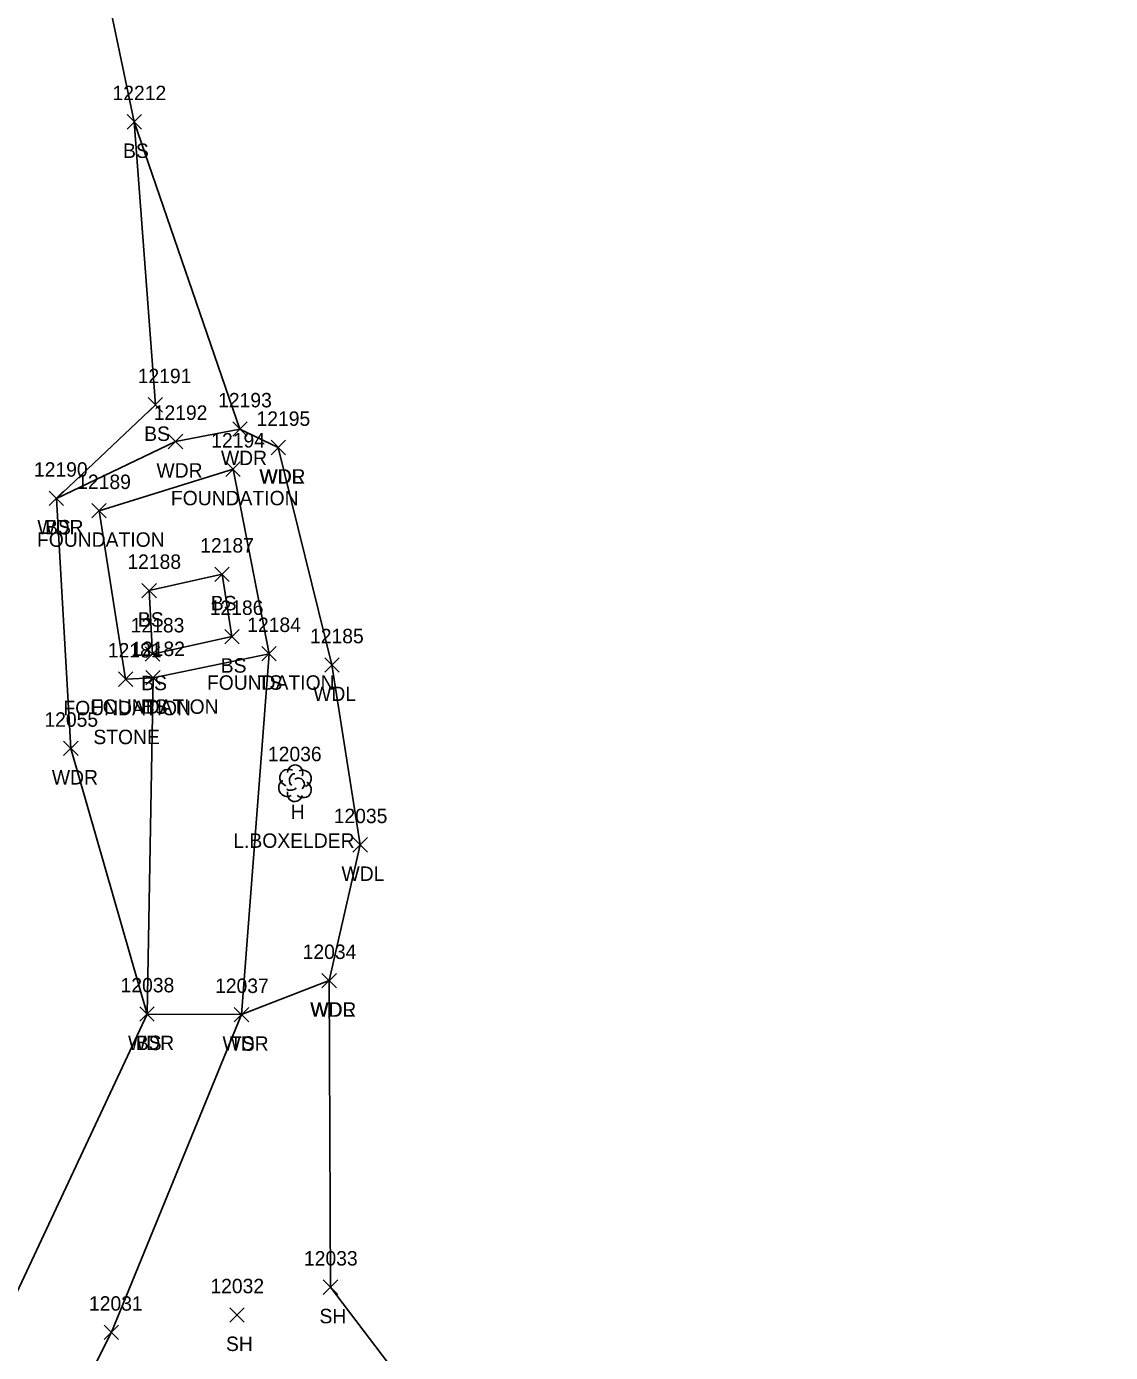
# Model space of a CAD drawing. Extents: x 1439173 to 1457902, y 641926 to 659889.
# Drawn here: x 1447910.9 to 1448061.1, y 649241.9 to 649425.5 of the extents above; entities that cross this region are included whole.
import ezdxf

# ---------------------------------------------------------------- set-up
doc = ezdxf.new("R2010")
doc.units = 0
for name, color, linetype in [('L_A', 7, 'Continuous'), ('L_C', 7, 'Continuous'), ('L_I', 7, 'Continuous'), ('L_TIC', 7, 'Continuous'), ('LAWA', 7, 'Continuous'), ('LBC', 7, 'Continuous'), ('LELB', 7, 'Continuous'), ('LSOGP', 7, 'Continuous'), ('LTD', 7, 'Continuous')]:
    doc.layers.add(name, color=color, linetype=linetype)

msp = doc.modelspace()

# ---------------------------------------------------------------- linework, layer by layer
at = {"layer": 'L_TIC'}
for points in [[(1447924.88, 649411.3), (1447926.88, 649413.3)], [(1447926.88, 649411.3), (1447924.88, 649413.3)], [(1447927.8, 649372.11), (1447929.8, 649374.11)], [(1447929.8, 649372.11), (1447927.8, 649374.11)], [(1447939.52, 649368.76), (1447941.52, 649370.76)], [(1447941.52, 649368.76), (1447939.52, 649370.76)], [(1447930.59, 649367.03), (1447932.59, 649369.03)], [(1447932.59, 649367.03), (1447930.59, 649369.03)], [(1447944.83, 649366.2), (1447946.83, 649368.2)], [(1447946.83, 649366.2), (1447944.83, 649368.2)], [(1447944.83, 649366.2), (1447946.83, 649368.2)], [(1447946.83, 649366.2), (1447944.83, 649368.2)], [(1447938.56, 649363.2), (1447940.56, 649365.2)], [(1447940.56, 649363.2), (1447938.56, 649365.2)], [(1447938.56, 649363.2), (1447940.56, 649365.2)], [(1447940.56, 649363.2), (1447938.56, 649365.2)], [(1447914.09, 649359.16), (1447916.09, 649361.16)], [(1447916.09, 649359.16), (1447914.09, 649361.16)], [(1447914.09, 649359.16), (1447916.09, 649361.16)], [(1447916.09, 649359.16), (1447914.09, 649361.16)], [(1447920, 649357.45), (1447922, 649359.45)], [(1447922, 649357.45), (1447920, 649359.45)], [(1447937.03, 649348.65), (1447939.03, 649350.65)], [(1447939.03, 649348.65), (1447937.03, 649350.65)], [(1447926.94, 649346.39), (1447928.94, 649348.39)], [(1447928.94, 649346.39), (1447926.94, 649348.39)], [(1447926.94, 649346.39), (1447928.94, 649348.39)], [(1447928.94, 649346.39), (1447926.94, 649348.39)], [(1447938.41, 649340.02), (1447940.41, 649342.02)], [(1447940.41, 649340.02), (1447938.41, 649342.02)], [(1447927.4, 649337.59), (1447929.4, 649339.59)], [(1447929.4, 649337.59), (1447927.4, 649339.59)], [(1447927.4, 649337.59), (1447929.4, 649339.59)], [(1447929.4, 649337.59), (1447927.4, 649339.59)], [(1447943.54, 649337.65), (1447945.54, 649339.65)], [(1447945.54, 649337.65), (1447943.54, 649339.65)], [(1447943.54, 649337.65), (1447945.54, 649339.65)], [(1447945.54, 649337.65), (1447943.54, 649339.65)], [(1447952.25, 649336.09), (1447954.25, 649338.09)], [(1447954.25, 649336.09), (1447952.25, 649338.09)], [(1447923.67, 649334.12), (1447925.67, 649336.12)], [(1447925.67, 649334.12), (1447923.67, 649336.12)], [(1447923.67, 649334.12), (1447925.67, 649336.12)], [(1447925.67, 649334.12), (1447923.67, 649336.12)], [(1447927.47, 649334.32), (1447929.47, 649336.32)], [(1447929.47, 649334.32), (1447927.47, 649336.32)], [(1447927.47, 649334.32), (1447929.47, 649336.32)], [(1447929.47, 649334.32), (1447927.47, 649336.32)], [(1447916.09, 649324.53), (1447918.09, 649326.53)], [(1447918.09, 649324.53), (1447916.09, 649326.53)], [(1447956.16, 649311.18), (1447958.16, 649313.18)], [(1447958.16, 649311.18), (1447956.16, 649313.18)], [(1447951.87, 649292.37), (1447953.87, 649294.37)], [(1447953.87, 649292.37), (1447951.87, 649294.37)], [(1447951.87, 649292.37), (1447953.87, 649294.37)], [(1447953.87, 649292.37), (1447951.87, 649294.37)], [(1447926.65, 649287.75), (1447928.65, 649289.75)], [(1447928.65, 649287.75), (1447926.65, 649289.75)], [(1447926.65, 649287.75), (1447928.65, 649289.75)], [(1447928.65, 649287.75), (1447926.65, 649289.75)], [(1447939.73, 649287.66), (1447941.73, 649289.66)], [(1447941.73, 649287.66), (1447939.73, 649289.66)], [(1447939.73, 649287.66), (1447941.73, 649289.66)], [(1447941.73, 649287.66), (1447939.73, 649289.66)], [(1447952.05, 649249.92), (1447954.05, 649251.92)], [(1447954.05, 649249.92), (1447952.05, 649251.92)], [(1447939.09, 649246.08), (1447941.09, 649248.08)], [(1447941.09, 649246.08), (1447939.09, 649248.08)], [(1447921.7, 649243.67), (1447923.7, 649245.67)], [(1447923.7, 649243.67), (1447921.7, 649245.67)]]:
    msp.add_lwpolyline(points, dxfattribs=at)
at = {"layer": 'LAWA'}
for points in [[(1447952.87, 649293.37), (1447940.73, 649288.66), (1447927.65, 649288.75), (1447917.09, 649325.53), (1447915.09, 649360.16), (1447931.59, 649368.03), (1447940.52, 649369.76), (1447945.83, 649367.2)], [(1447952.87, 649293.37), (1447957.16, 649312.18), (1447953.25, 649337.09), (1447945.83, 649367.2)]]:
    msp.add_lwpolyline(points, dxfattribs=at)
at = {"layer": 'LBC'}
for points in [[(1447924.67, 649335.12), (1447921, 649358.45), (1447939.56, 649364.2)], [(1447924.67, 649335.12), (1447928.47, 649335.32), (1447944.54, 649338.65), (1447939.56, 649364.2)]]:
    msp.add_lwpolyline(points, dxfattribs=at)
at = {"layer": 'LELB'}
for points in [[(1447915.09, 649360.16), (1447928.8, 649373.11), (1447925.88, 649412.3), (1447920.66, 649437.23), (1447910.81, 649470.15), (1447890.13, 649513.87)], [(1447928.4, 649338.59), (1447939.41, 649341.02), (1447938.03, 649349.65), (1447927.94, 649347.39)], [(1447928.4, 649338.59), (1447927.94, 649347.39)], [(1447922.7, 649244.67), (1447940.73, 649288.66), (1447944.54, 649338.65)], [(1447906.82, 649244.38), (1447927.65, 649288.75), (1447928.47, 649335.32)], [(1447922.7, 649244.67), (1447902.97, 649205.59)]]:
    msp.add_lwpolyline(points, dxfattribs=at)
at = {"layer": 'LSOGP'}
msp.add_lwpolyline([(1447847.14, 649760.71), (1447857.32, 649718.69), (1447895.73, 649646.4), (1447905.6, 649588.91), (1447914.53, 649533.89), (1447920.47, 649507.61), (1447926.68, 649474.66), (1447920.66, 649437.23), (1447925.87, 649412.3), (1447940.52, 649369.76), (1447945.83, 649367.2), (1447953.24, 649337.09), (1447957.16, 649312.18), (1447952.88, 649293.37), (1447953.05, 649250.92), (1447984.3, 649209.81), (1447993.28, 649210.86), (1448020.76, 649217.12), (1448027.22, 649216.63), (1448033.68, 649216.15), (1448048.31, 649230.45), (1448058.19, 649153.22), (1448058.94, 649125), (1448061.1, 649106.84)], dxfattribs=at)
at = {"layer": 'LTD'}
msp.add_line((1447948.12, 649320.76), (1447948.12, 649320.76), dxfattribs=at)
msp.add_line((1447948.12, 649320.76), (1447948.12, 649320.76), dxfattribs=at)
msp.add_arc((1447948.16, 649322.19), 1.05, 335.5272, 180.9563, dxfattribs=at)
for centre, major_axis, ratio, start_param, end_param in [((1447947.33, 649321.43), (1.21, -0.51), 0.895232, 1.570796, 4.712389), ((1447949.16, 649321.34), (-1.14, -0.48), 0.949671, 1.570796, 4.712389), ((1447947.03, 649320.05), (0.58, -1.04), 0.959034, 3.141593, 6.283185), ((1447947.91, 649321.22), (-0.208, -0.792), 0.645439, 3.141593, 6.283185), ((1447948.62, 649320.59), (-0.5, 0.667), 0.989748, 3.141593, 6.283185), ((1447949.12, 649319.93), (-1.09, 0.79), 0.841452, 1.570796, 4.712389), ((1447948.12, 649319.26), (0.26, 1.06), 0.942809, 1.570796, 4.712389), ((1447947.66, 649320.01), (-0.625, -0.083), 0.423636, 0, 3.141593)]:
    msp.add_ellipse(centre, major_axis=major_axis, ratio=ratio, start_param=start_param, end_param=end_param, dxfattribs=at)

# ---------------------------------------------------------------- texts
at = {"layer": 'L_A'}
for s, p in [('BS', (1447924.32, 649407.3)), ('BS', (1447927.25, 649368.11)), ('WDR', (1447937.88, 649364.76)), ('WDR', (1447928.95, 649363.03)), ('WDR', (1447943.19, 649362.2)), ('WDL', (1447943.25, 649362.2)), ('FOUNDATION', (1447930.95, 649359.2)), ('FOUNDATION', (1447930.95, 649359.2)), ('WDR', (1447912.45, 649355.16)), ('FOUNDATION', (1447912.4, 649353.45)), ('BS', (1447913.53, 649355.16)), ('BS', (1447936.48, 649344.65)), ('BS', (1447926.38, 649342.39)), ('BS', (1447926.38, 649342.39)), ('BS', (1447937.85, 649336.02)), ('BS', (1447926.84, 649333.59)), ('BS', (1447926.84, 649333.59)), ('FOUNDATION', (1447935.94, 649333.65)), ('TS', (1447942.95, 649333.65)), ('WDL', (1447950.66, 649332.09)), ('FOUNDATION', (1447916.06, 649330.12)), ('FOUNDATION', (1447916.06, 649330.12)), ('FOUNDATION', (1447919.87, 649330.32)), ('BS', (1447926.91, 649330.32)), ('WDR', (1447914.46, 649320.53)), ('H', (1447947.55, 649315.76)), ('WDL', (1447954.58, 649307.18)), ('WDR', (1447950.23, 649288.37)), ('WDL', (1447950.29, 649288.37)), ('WDR', (1447925.01, 649283.75)), ('BS', (1447926.09, 649283.75)), ('WDR', (1447938.1, 649283.66)), ('TS', (1447939.14, 649283.66)), ('SH', (1447951.53, 649245.92)), ('SH', (1447938.58, 649242.08))]:
    msp.add_text(s, height=2, dxfattribs=at).set_placement(p)
at = {"layer": 'L_C'}
for s, p in [('STONE', (1447920.21, 649326.12)), ('STONE', (1447920.21, 649326.12)), ('L.BOXELDER', (1447939.59, 649311.76))]:
    msp.add_text(s, height=2, dxfattribs=at).set_placement(p)
at = {"layer": 'L_I'}
for s, p in [('12212', (1447922.86, 649415.3)), ('12191', (1447926.35, 649376.11)), ('12193', (1447937.49, 649372.76)), ('12192', (1447928.57, 649371.03)), ('12195', (1447942.81, 649370.2)), ('12195', (1447942.81, 649370.2)), ('12194', (1447936.54, 649367.2)), ('12194', (1447936.54, 649367.2)), ('12190', (1447911.98, 649363.16)), ('12190', (1447911.98, 649363.16)), ('12189', (1447917.97, 649361.45)), ('12187', (1447935.01, 649352.65)), ('12188', (1447924.92, 649350.39)), ('12188', (1447924.92, 649350.39)), ('12186', (1447936.33, 649344.02)), ('12183', (1447925.38, 649341.59)), ('12183', (1447925.38, 649341.59)), ('12184', (1447941.52, 649341.65)), ('12184', (1447941.52, 649341.65)), ('12185', (1447950.22, 649340.09)), ('12181', (1447922.21, 649338.12)), ('12181', (1447922.21, 649338.12)), ('12182', (1447925.45, 649338.32)), ('12182', (1447925.45, 649338.32)), ('12055', (1447913.43, 649328.53)), ('12036', (1447944.39, 649323.76)), ('12035', (1447953.5, 649315.18)), ('12034', (1447949.2, 649296.37)), ('12034', (1447949.2, 649296.37)), ('12038', (1447923.98, 649291.75)), ('12038', (1447923.98, 649291.75)), ('12037', (1447937.07, 649291.66)), ('12037', (1447937.07, 649291.66)), ('12033', (1447949.38, 649253.92)), ('12032', (1447936.42, 649250.08)), ('12031', (1447919.6, 649247.67))]:
    msp.add_text(s, height=2, dxfattribs=at).set_placement(p)

doc.saveas('drawing.dxf')
